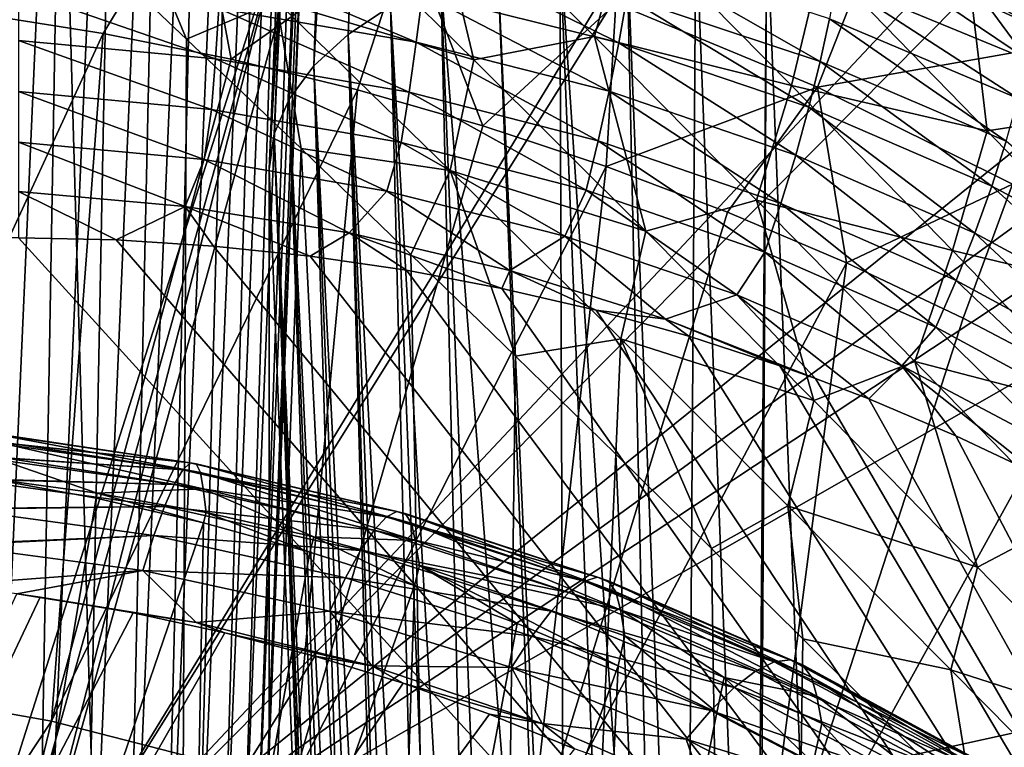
# Model space of a CAD drawing. Header units: metres. Extents: x -109 to 109, y -78 to 121.
# Tile 904 of 1056: x 11.5 to 17.43, y -4.25 to 0.13. Entities that reach past the tile are written whole.
import ezdxf

# ---------------------------------------------------------------- set-up
doc = ezdxf.new("R2010")
doc.units = ezdxf.units.M
doc.layers.add('solid_508554_SW0001', color=7, linetype='CONTINUOUS')

msp = doc.modelspace()

# ---------------------------------------------------------------- linework, layer by layer
at = {"layer": 'solid_508554_SW0001'}
for points in [[(4.682198, 13.057236, -8.693299), (50.351505, -7.183285, 2.992571), (32.970078, 13.057232, -8.693296)], [(4.682198, 13.057236, -8.693299), (4.682198, -7.183285, 2.992571), (50.351505, -7.183285, 2.992571)], [(13.929558, 11.804687, -13.641598), (13.475909, 0.04459, -6.234347), (13.270961, -0.143093, -6.559423)], [(13.755768, 11.637436, -13.9207), (13.929558, 11.804687, -13.641598), (13.270961, -0.143093, -6.559423)], [(13.961012, 11.830225, -13.598656), (13.732153, 0.215748, -5.937893), (13.475909, 0.04459, -6.234347)], [(13.929558, 11.804687, -13.641598), (13.961012, 11.830225, -13.598656), (13.475909, 0.04459, -6.234347)], [(13.656763, 11.510982, -14.129589), (13.755768, 11.637436, -13.9207), (13.270961, -0.143093, -6.559423)], [(13.656763, 11.510982, -14.129589), (13.270961, -0.143093, -6.559423), (13.121481, -0.343504, -6.906546)], [(13.605953, 11.429547, -14.263257), (13.656763, 11.510982, -14.129589), (13.121481, -0.343504, -6.906546)], [(13.605953, 11.429547, -14.263257), (13.121481, -0.343504, -6.906546), (13.030532, -0.552585, -7.268684)], [(13.514616, 11.210789, -14.61936), (13.605953, 11.429547, -14.263257), (13.030532, -0.552585, -7.268684)], [(13.514616, 11.210789, -14.61936), (13.030532, -0.552585, -7.268684), (13, -0.766092, -7.63849)], [(13.511968, 11.200958, -14.635266), (13.514616, 11.210789, -14.61936), (13, -0.766092, -7.63849)], [(13.511968, 11.200958, -14.635266), (13, -0.766092, -7.63849), (13.483615, 10.985607, -14.981767)], [(13.483615, 10.985607, -14.981767), (13, -0.766092, -7.63849), (13.483615, 7.726501, -20.626705)], [(13.483615, 7.726501, -20.626705), (13, -4.267006, -13.70225), (12.982184, -4.607184, -14.291457)], [(13.466309, 7.385034, -21.218143), (13.483615, 7.726501, -20.626705), (12.982184, -4.607184, -14.291457)], [(13, -0.766092, -7.63849), (13, -4.267006, -13.70225), (13.483615, 7.726501, -20.626705)], [(13.414434, 7.044444, -21.808064), (13.466309, 7.385034, -21.218143), (12.982184, -4.607184, -14.291457)], [(13.414434, 7.044444, -21.808064), (12.982184, -4.607184, -14.291457), (12.928782, -4.946457, -14.879095)], [(13.328126, 6.705604, -22.394951), (13.414434, 7.044444, -21.808064), (12.928782, -4.946457, -14.879095)], [(13.328126, 6.705604, -22.394951), (12.928782, -4.946457, -14.879095), (12.839952, -5.283816, -15.463417)], [(13.207604, 6.369385, -22.977299), (13.328126, 6.705604, -22.394951), (12.839952, -5.283816, -15.463417)], [(13.207604, 6.369385, -22.977299), (12.839952, -5.283816, -15.463417), (12.715907, -5.618459, -16.043036)], [(13.053179, 6.03665, -23.553614), (13.207604, 6.369385, -22.977299), (12.715907, -5.618459, -16.043036)], [(13.053179, 6.03665, -23.553614), (12.715907, -5.618459, -16.043036), (12.557047, -5.949308, -16.616083)], [(12.865246, 5.708252, -24.122414), (13.053179, 6.03665, -23.553614), (12.557047, -5.949308, -16.616083)], [(12.865246, 5.708252, -24.122414), (12.557047, -5.949308, -16.616083), (12.363714, -6.275648, -17.18132)], [(12.644288, 5.385036, -24.682241), (12.865246, 5.708252, -24.122414), (12.363714, -6.275648, -17.18132)], [(12.644288, 5.385036, -24.682241), (12.363714, -6.275648, -17.18132), (12.136565, -6.596372, -17.736832)], [(12.390873, 5.06783, -25.231659), (12.644288, 5.385036, -24.682241), (12.136565, -6.596372, -17.736832)], [(12.390873, 5.06783, -25.231659), (12.136565, -6.596372, -17.736832), (11.876063, -6.910825, -18.281479)], [(12.10565, 4.757448, -25.769255), (12.390873, 5.06783, -25.231659), (11.876063, -6.910825, -18.281479)], [(12.10565, 4.757448, -25.769255), (11.876063, -6.910825, -18.281479), (11.583113, -7.217917, -18.813379)], [(11.789352, 4.454689, -26.29365), (12.10565, 4.757448, -25.769255), (11.583113, -7.217917, -18.813379)], [(11.789352, 4.454689, -26.29365), (11.583113, -7.217917, -18.813379), (11.2583, -7.517032, -19.331461)], [(11.442792, 4.160327, -26.803499), (11.789352, 4.454689, -26.29365), (11.2583, -7.517032, -19.331461)], [(10.488172, -20.561333, 37.842564), (12.408564, -21.06118, 36.976807), (11.044369, 1.390028, 25.978125)], [(12.408564, -21.06118, 36.976807), (11.785768, 0.696058, 25.927927), (11.044369, 1.390028, 25.978125)], [(11.983192, 1.263318, 25.570179), (11.785768, 0.696058, 25.927927), (12.502839, 0.017629, 25.849554)], [(13.04496, 0.244695, 25.437389), (11.983192, 1.263318, 25.570179), (12.502839, 0.017629, 25.849554)], [(13.962676, 1.02624, 24.859159), (13.177858, 0.929662, 25.16367), (14.233869, -0.107166, 24.960712)], [(14.960423, 0.032812, 24.626534), (13.962676, 1.02624, 24.859159), (14.233869, -0.107166, 24.960712)], [(15.152409, 0.745782, 24.514694), (13.962676, 1.02624, 24.859159), (14.960423, 0.032812, 24.626534)], [(12.002198, 0.051028, -45.775345), (11.228788, 0.174049, -45.748867), (12.568666, 0.986784, -44.066586)], [(12.771222, -0.10327, -45.782097), (12.002198, 0.051028, -45.775345), (12.568666, 0.986784, -44.066586)], [(12.771222, -0.10327, -45.782097), (12.568666, 0.986784, -44.066586), (13.840521, 0.651456, -44.121952)], [(14.233869, -0.107166, 24.960712), (13.177858, 0.929662, 25.16367), (13.04496, 0.244695, 25.437389)], [(11.325165, -4.806439, 11.38712), (11.165922, 0.886896, 20.498362), (13.091349, 0.740405, 20.263927)], [(17.806376, -0.00751, -42.486462), (16.65032, 0.611005, -42.538979), (18.241541, 0.829169, -41.048298)], [(11.453076, -5.139401, 10.854269), (11.325165, -4.806439, 11.38712), (13.091349, 0.740405, 20.263927)], [(11.453076, -5.139401, 10.854269), (13.091349, 0.740405, 20.263927), (11.499606, -5.473651, 10.319358)], [(13.091349, 0.740405, 20.263927), (13.218153, 0.731035, 20.248932), (11.499606, -5.473651, 10.319358)], [(13.218153, 0.731035, 20.248932), (15.20126, 0.58903, 20.021677), (11.499606, -5.473651, 10.319358)], [(16.147348, -0.261957, 24.209015), (15.152409, 0.745782, 24.514694), (14.960423, 0.032812, 24.626534)], [(16.32663, 0.490055, 24.194811), (15.152409, 0.745782, 24.514694), (16.147348, -0.261957, 24.209015)], [(15.508767, -8.326653, -0.362373), (15.152996, 0.672253, -5.147202), (15.571157, 0.717728, -5.068438)], [(15.92654, -8.271112, -0.288972), (15.508767, -8.326653, -0.362373), (15.571157, 0.717728, -5.068438)], [(15.92654, -8.271112, -0.288972), (15.571157, 0.717728, -5.068438), (15.998173, 0.732994, -5.041996)], [(15.94523, -8.269303, -0.286959), (15.92654, -8.271112, -0.288972), (15.998173, 0.732994, -5.041996)], [(15.94523, -8.269303, -0.286959), (15.998173, 0.732994, -5.041996), (16.352985, -8.243653, -0.269029)], [(16.352985, -8.243653, -0.269029), (15.998173, 0.732994, -5.041996), (50.503654, 0.732994, -5.041996)], [(50.858467, -8.243653, -0.269029), (16.352985, -8.243653, -0.269029), (50.503654, 0.732994, -5.041996)], [(17.296089, 0.439445, -36.667595), (18.215332, -0.194318, -36.744305), (18.843273, 0.745617, -35.289307)], [(12.408564, -21.06118, 36.976807), (12.502839, 0.017629, 25.849554), (11.785768, 0.696058, 25.927927)], [(15.352289, -8.355254, -0.40453), (14.752173, 0.597513, -5.276656), (15.152996, 0.672253, -5.147202)], [(15.508767, -8.326653, -0.362373), (15.352289, -8.355254, -0.40453), (15.152996, 0.672253, -5.147202)], [(13.533767, -0.288461, -45.769077), (12.771222, -0.10327, -45.782097), (13.840521, 0.651456, -44.121952)], [(14.28774, -0.504106, -45.736282), (13.533767, -0.288461, -45.769077), (13.840521, 0.651456, -44.121952)], [(14.28774, -0.504106, -45.736282), (13.840521, 0.651456, -44.121952), (15.087922, 0.230943, -44.120327)], [(14.782825, -8.500624, -0.635598), (14.376807, 0.495039, -5.454146), (14.752173, 0.597513, -5.276656)], [(15.10816, -8.409145, -0.487737), (14.782825, -8.500624, -0.635598), (14.752173, 0.597513, -5.276656)], [(15.352289, -8.355254, -0.40453), (15.10816, -8.409145, -0.487737), (14.752173, 0.597513, -5.276656)], [(16.302612, -0.27264, -44.061314), (15.087922, 0.230943, -44.120327), (16.65032, 0.611005, -42.538979)], [(16.302612, -0.27264, -44.061314), (16.65032, 0.611005, -42.538979), (17.806376, -0.00751, -42.486462)], [(15.20126, 0.58903, 20.021677), (15.28463, 0.583263, 20.012447), (11.499606, -5.473651, 10.319358)], [(15.28463, 0.583263, 20.012447), (17.078356, 0.464125, 19.821787), (11.499606, -5.473651, 10.319358)], [(13.95668, 0.564758, -37.848381), (13.924891, 0.289859, -37.981789), (15.106182, -0.006028, -37.881912)], [(15.155637, 0.269922, -37.75629), (13.95668, 0.564758, -37.848381), (15.106182, -0.006028, -37.881912)], [(17.195753, 0.549621, 24.020271), (16.32663, 0.490055, 24.194811), (17.325594, -0.535533, 23.809845)], [(18.128181, -0.413152, 23.613346), (17.195753, 0.549621, 24.020271), (17.325594, -0.535533, 23.809845)], [(18.355581, 0.305772, 23.77194), (17.195753, 0.549621, 24.020271), (18.128181, -0.413152, 23.613346)], [(12.716946, 0.492023, -38.032211), (12.698412, 0.20147, -38.130318), (13.886904, -0.001521, -38.071415)], [(13.924891, 0.289859, -37.981789), (12.716946, 0.492023, -38.032211), (13.886904, -0.001521, -38.071415)], [(14.732867, -8.51691, -0.662514), (14.034492, 0.366918, -5.67606), (14.376807, 0.495039, -5.454146)], [(14.782825, -8.500624, -0.635598), (14.732867, -8.51691, -0.662514), (14.376807, 0.495039, -5.454146)], [(15.194982, 0.524951, -37.5896), (15.155637, 0.269922, -37.75629), (16.319746, -0.117951, -37.615059)], [(16.374912, 0.138669, -37.455421), (15.194982, 0.524951, -37.5896), (16.319746, -0.117951, -37.615059)], [(17.325594, -0.535533, 23.809845), (16.32663, 0.490055, 24.194811), (16.147348, -0.261957, 24.209015)], [(17.078356, 0.464125, 19.821787), (17.365829, 0.446036, 19.792837), (11.499606, -5.473651, 10.319358)], [(17.365829, 0.446036, 19.792837), (18.747051, 0.36454, 19.662416), (11.499606, -5.473651, 10.319358)], [(16.71336, 0.471503, -36.993534), (16.415739, 0.370642, -37.258183), (17.56678, -0.10533, -37.081413)], [(17.324183, 0.224012, -36.903992), (16.71336, 0.471503, -36.993534), (17.56678, -0.10533, -37.081413)], [(17.296089, 0.439445, -36.667595), (17.324183, 0.224012, -36.903992), (17.919937, -0.047763, -36.801228)], [(17.296089, 0.439445, -36.667595), (17.919937, -0.047763, -36.801228), (18.215332, -0.194318, -36.744305)], [(18.747051, 0.36454, 19.662416), (19.455683, 0.327391, 19.602966), (11.499606, -5.473651, 10.319358)], [(14.244716, -8.715639, -0.999981), (13.732153, 0.215748, -5.937893), (14.034492, 0.366918, -5.67606)], [(14.390517, -8.647757, -0.883152), (14.244716, -8.715639, -0.999981), (14.034492, 0.366918, -5.67606)], [(14.732867, -8.51691, -0.662514), (14.390517, -8.647757, -0.883152), (14.034492, 0.366918, -5.67606)], [(16.415739, 0.370642, -37.258183), (16.374912, 0.138669, -37.455421), (17.512014, -0.339706, -37.272354)], [(17.56678, -0.10533, -37.081413), (16.415739, 0.370642, -37.258183), (17.512014, -0.339706, -37.272354)], [(12.677099, -0.100505, -38.182724), (11.492039, 0.310153, -38.138676), (11.492039, 0.009172, -38.200264)], [(12.698412, 0.20147, -38.130318), (11.492039, 0.310153, -38.138676), (12.677099, -0.100505, -38.182724)], [(19.455683, 0.327391, 19.602966), (20.223782, 0.292302, 19.546812), (11.499606, -5.473651, 10.319358)], [(20.223782, 0.292302, 19.546812), (21.514145, 0.252376, 19.482918), (11.499606, -5.473651, 10.319358)], [(21.514145, 0.252376, 19.482918), (36.336609, -0.013959, 19.056692), (11.499606, -5.473651, 10.319358)], [(13.04496, 0.244695, 25.437389), (12.502839, 0.017629, 25.849554), (13.192918, -0.641648, 25.744558)], [(14.090709, -0.773511, 25.23675), (13.04496, 0.244695, 25.437389), (13.192918, -0.641648, 25.744558)], [(14.233869, -0.107166, 24.960712), (13.04496, 0.244695, 25.437389), (14.090709, -0.773511, 25.23675)], [(13.924891, 0.289859, -37.981789), (13.886904, -0.001521, -38.071415), (15.047784, -0.296388, -37.963493)], [(15.106182, -0.006028, -37.881912), (13.924891, 0.289859, -37.981789), (15.047784, -0.296388, -37.963493)], [(15.155637, 0.269922, -37.75629), (15.106182, -0.006028, -37.881912), (16.251541, -0.393164, -37.73333)], [(16.319746, -0.117951, -37.615059), (15.155637, 0.269922, -37.75629), (16.251541, -0.393164, -37.73333)], [(12.698412, 0.20147, -38.130318), (12.677099, -0.100505, -38.182724), (13.843616, -0.302507, -38.115143)], [(13.886904, -0.001521, -38.071415), (12.698412, 0.20147, -38.130318), (13.843616, -0.302507, -38.115143)], [(13.953778, -8.881367, -1.290042), (13.475909, 0.04459, -6.234347), (13.732153, 0.215748, -5.937893)], [(14.088078, -8.799023, -1.145159), (13.953778, -8.881367, -1.290042), (13.732153, 0.215748, -5.937893)], [(14.244716, -8.715639, -0.999981), (14.088078, -8.799023, -1.145159), (13.732153, 0.215748, -5.937893)], [(15.031054, -0.749711, -45.683743), (14.28774, -0.504106, -45.736282), (15.087922, 0.230943, -44.120327)], [(15.031054, -0.749711, -45.683743), (15.087922, 0.230943, -44.120327), (16.302612, -0.27264, -44.061314)], [(17.919937, -0.047763, -36.801228), (17.324183, 0.224012, -36.903992), (17.56678, -0.10533, -37.081413)], [(10.215118, -3.825757, -52.690739), (11.228788, 0.174049, -45.748867), (12.002198, 0.051028, -45.775345)], [(16.374912, 0.138669, -37.455421), (16.319746, -0.117951, -37.615059), (17.439842, -0.596147, -37.425381)], [(17.512014, -0.339706, -37.272354), (16.374912, 0.138669, -37.455421), (17.439842, -0.596147, -37.425381)], [(10.215118, -3.825757, -52.690739), (12.002198, 0.051028, -45.775345), (11.690606, -4.08854, -52.741985)], [(12.653513, -0.406776, -38.188183), (11.492039, 0.009172, -38.200264), (11.492039, -0.297689, -38.215031)], [(12.677099, -0.100505, -38.182724), (11.492039, 0.009172, -38.200264), (12.653513, -0.406776, -38.188183)], [(11.690606, -4.08854, -52.741985), (12.002198, 0.051028, -45.775345), (12.771222, -0.10327, -45.782097)], [(12.408564, -21.06118, 36.976807), (13.192918, -0.641648, 25.744558), (12.502839, 0.017629, 25.849554)], [(13.722431, -9.057387, -1.603891), (13.270961, -0.143093, -6.559423), (13.475909, 0.04459, -6.234347)], [(13.758227, -9.026403, -1.54828), (13.722431, -9.057387, -1.603891), (13.475909, 0.04459, -6.234347)], [(13.831686, -8.967637, -1.443216), (13.758227, -9.026403, -1.54828), (13.475909, 0.04459, -6.234347)], [(13.953778, -8.881367, -1.290042), (13.831686, -8.967637, -1.443216), (13.475909, 0.04459, -6.234347)], [(14.960423, 0.032812, 24.626534), (14.233869, -0.107166, 24.960712), (15.269161, -1.138071, 24.685301)], [(15.936359, -0.952012, 24.327188), (14.960423, 0.032812, 24.626534), (15.269161, -1.138071, 24.685301)], [(16.147348, -0.261957, 24.209015), (14.960423, 0.032812, 24.626534), (15.936359, -0.952012, 24.327188)], [(36.336609, -0.013959, 19.056692), (51.15913, -0.279357, 18.631968), (11.499606, -5.473651, 10.319358)], [(13.886904, -0.001521, -38.071415), (13.843616, -0.302507, -38.115143), (14.981821, -0.594306, -37.999115)], [(15.047784, -0.296388, -37.963493), (13.886904, -0.001521, -38.071415), (14.981821, -0.594306, -37.999115)], [(15.106182, -0.006028, -37.881912), (15.047784, -0.296388, -37.963493), (16.171909, -0.680475, -37.807442)], [(16.251541, -0.393164, -37.73333), (15.106182, -0.006028, -37.881912), (16.171909, -0.680475, -37.807442)], [(17.476696, -0.856397, -43.945061), (16.302612, -0.27264, -44.061314), (17.806376, -0.00751, -42.486462)], [(11.690606, -4.08854, -52.741985), (12.771222, -0.10327, -45.782097), (13.533767, -0.288461, -45.769077)], [(12.677099, -0.100505, -38.182724), (12.653513, -0.406776, -38.188183), (13.79605, -0.605997, -38.111946)], [(13.843616, -0.302507, -38.115143), (12.677099, -0.100505, -38.182724), (13.79605, -0.605997, -38.111946)], [(15.269161, -1.138071, 24.685301), (14.233869, -0.107166, 24.960712), (14.090709, -0.773511, 25.23675)], [(16.319746, -0.117951, -37.615059), (16.251541, -0.393164, -37.73333), (17.351969, -0.868603, -37.536888)], [(17.439842, -0.596147, -37.425381), (16.319746, -0.117951, -37.615059), (17.351969, -0.868603, -37.536888)], [(13.544591, -9.245478, -1.944418), (13.121481, -0.343504, -6.906546), (13.270961, -0.143093, -6.559423)], [(13.626574, -9.150156, -1.771238), (13.544591, -9.245478, -1.944418), (13.270961, -0.143093, -6.559423)], [(13.722431, -9.057387, -1.603891), (13.626574, -9.150156, -1.771238), (13.270961, -0.143093, -6.559423)], [(51.15913, -0.279357, 18.631968), (51.501217, -5.473651, 10.319358), (11.499606, -5.473651, 10.319358)], [(11.690606, -4.08854, -52.741985), (13.533767, -0.288461, -45.769077), (13.142879, -4.461488, -52.720451)], [(13.142879, -4.461488, -52.720451), (13.533767, -0.288461, -45.769077), (14.28774, -0.504106, -45.736282)], [(15.047784, -0.296388, -37.963493), (14.981821, -0.594306, -37.999115), (16.082727, -0.973106, -37.835644)], [(15.761763, -1.024775, -45.611507), (15.031054, -0.749711, -45.683743), (16.302612, -0.27264, -44.061314)], [(16.171909, -0.680475, -37.807442), (15.047784, -0.296388, -37.963493), (16.082727, -0.973106, -37.835644)], [(16.478418, -1.328884, -45.519634), (15.761763, -1.024775, -45.611507), (16.302612, -0.27264, -44.061314)], [(17.115656, -1.255039, 23.832382), (16.147348, -0.261957, 24.209015), (15.936359, -0.952012, 24.327188)], [(17.325594, -0.535533, 23.809845), (16.147348, -0.261957, 24.209015), (17.115656, -1.255039, 23.832382)], [(16.478418, -1.328884, -45.519634), (16.302612, -0.27264, -44.061314), (17.476696, -0.856397, -43.945061)], [(12.610059, -0.707695, -38.147541), (11.492039, -0.297689, -38.215031), (11.492039, -0.60319, -38.182625)], [(12.653513, -0.406776, -38.188183), (11.492039, -0.297689, -38.215031), (12.610059, -0.707695, -38.147541)], [(13.423826, -9.441872, -2.304804), (13.030532, -0.552585, -7.268684), (13.121481, -0.343504, -6.906546)], [(13.476892, -9.342883, -2.122577), (13.423826, -9.441872, -2.304804), (13.121481, -0.343504, -6.906546)], [(13.544591, -9.245478, -1.944418), (13.476892, -9.342883, -2.122577), (13.121481, -0.343504, -6.906546)], [(13.843616, -0.302507, -38.115143), (13.79605, -0.605997, -38.111946), (14.909849, -0.892754, -37.987934)], [(14.981821, -0.594306, -37.999115), (13.843616, -0.302507, -38.115143), (14.909849, -0.892754, -37.987934)], [(12.653513, -0.406776, -38.188183), (12.610059, -0.707695, -38.147541), (13.709796, -0.897227, -38.065357)], [(13.79605, -0.605997, -38.111946), (12.653513, -0.406776, -38.188183), (13.709796, -0.897227, -38.065357)], [(16.251541, -0.393164, -37.73333), (16.171909, -0.680475, -37.807442), (17.250463, -1.150646, -37.604244)], [(17.351969, -0.868603, -37.536888), (16.251541, -0.393164, -37.73333), (17.250463, -1.150646, -37.604244)], [(18.128181, -0.413152, 23.613346), (17.325594, -0.535533, 23.809845), (18.291737, -1.538502, 23.348583)], [(13.142879, -4.461488, -52.720451), (14.28774, -0.504106, -45.736282), (15.031054, -0.749711, -45.683743)], [(13.030532, -0.552585, -7.268684), (13.354812, -9.742739, -2.865522), (13, -0.766092, -7.63849)], [(13.36267, -9.642293, -2.677195), (13.354812, -9.742739, -2.865522), (13.030532, -0.552585, -7.268684)], [(13.385699, -9.541853, -2.490006), (13.36267, -9.642293, -2.677195), (13.030532, -0.552585, -7.268684)], [(13.423826, -9.441872, -2.304804), (13.385699, -9.541853, -2.490006), (13.030532, -0.552585, -7.268684)], [(18.291737, -1.538502, 23.348583), (17.325594, -0.535533, 23.809845), (17.115656, -1.255039, 23.832382)], [(12.494927, -0.98959, -38.065342), (11.492039, -0.60319, -38.182625), (11.492039, -0.900122, -38.103813)], [(12.494927, -0.98959, -38.065342), (12.610059, -0.707695, -38.147541), (11.492039, -0.60319, -38.182625)], [(12.408564, -21.06118, 36.976807), (14.23452, -21.642811, 35.969391), (13.192918, -0.641648, 25.744558)], [(14.23452, -21.642811, 35.969391), (13.853429, -1.278186, 25.614964), (13.192918, -0.641648, 25.744558)], [(14.090709, -0.773511, 25.23675), (13.192918, -0.641648, 25.744558), (13.853429, -1.278186, 25.614964)], [(13.79605, -0.605997, -38.111946), (13.709796, -0.897227, -38.065357), (14.781854, -1.169275, -37.93763)], [(14.909849, -0.892754, -37.987934), (13.79605, -0.605997, -38.111946), (14.781854, -1.169275, -37.93763)], [(14.981821, -0.594306, -37.999115), (14.909849, -0.892754, -37.987934), (15.986101, -1.264152, -37.817276)], [(16.082727, -0.973106, -37.835644), (14.981821, -0.594306, -37.999115), (15.986101, -1.264152, -37.817276)], [(17.439842, -0.596147, -37.425381), (17.351969, -0.868603, -37.536888), (18.398884, -1.427725, -37.294247)], [(12.494927, -0.98959, -38.065342), (13.483239, -1.148868, -37.987782), (12.610059, -0.707695, -38.147541)], [(13.483239, -1.148868, -37.987782), (13.709796, -0.897227, -38.065357), (12.610059, -0.707695, -38.147541)], [(16.171909, -0.680475, -37.807442), (16.082727, -0.973106, -37.835644), (17.137726, -1.435619, -37.625858)], [(17.250463, -1.150646, -37.604244), (16.171909, -0.680475, -37.807442), (17.137726, -1.435619, -37.625858)], [(13, -0.766092, -7.63849), (13.354812, -9.742739, -2.865522), (13, -4.267006, -13.70225)], [(13.142879, -4.461488, -52.720451), (15.031054, -0.749711, -45.683743), (14.560081, -4.941896, -52.626099)], [(14.560081, -4.941896, -52.626099), (15.031054, -0.749711, -45.683743), (15.761763, -1.024775, -45.611507)], [(14.090709, -0.773511, 25.23675), (13.853429, -1.278186, 25.614964), (14.484949, -1.891566, 25.462542)], [(15.118055, -1.786948, 24.963987), (14.090709, -0.773511, 25.23675), (14.484949, -1.891566, 25.462542)], [(15.269161, -1.138071, 24.685301), (14.090709, -0.773511, 25.23675), (15.118055, -1.786948, 24.963987)], [(17.179888, -1.661398, -45.408371), (16.478418, -1.328884, -45.519634), (17.476696, -0.856397, -43.945061)], [(17.865051, -2.021651, -45.277981), (17.179888, -1.661398, -45.408371), (17.476696, -0.856397, -43.945061)], [(17.351969, -0.868603, -37.536888), (17.250463, -1.150646, -37.604244), (18.275078, -1.702087, -37.35574)], [(18.398884, -1.427725, -37.294247), (17.351969, -0.868603, -37.536888), (18.275078, -1.702087, -37.35574)], [(11.492039, -0.900122, -38.103813), (11.492039, -1.179039, -37.981754), (12.079011, -1.191464, -37.975147)], [(12.494927, -0.98959, -38.065342), (11.492039, -0.900122, -38.103813), (12.079011, -1.191464, -37.975147)], [(13.483239, -1.148868, -37.987782), (14.449535, -1.376028, -37.872353), (13.709796, -0.897227, -38.065357)], [(14.449535, -1.376028, -37.872353), (14.781854, -1.169275, -37.93763), (13.709796, -0.897227, -38.065357)], [(14.909849, -0.892754, -37.987934), (14.781854, -1.169275, -37.93763), (15.818004, -1.521038, -37.765537)], [(15.986101, -1.264152, -37.817276), (14.909849, -0.892754, -37.987934), (15.818004, -1.521038, -37.765537)], [(12.494927, -0.98959, -38.065342), (12.079011, -1.191464, -37.975147), (12.66514, -1.22836, -37.955528)], [(12.494927, -0.98959, -38.065342), (12.66514, -1.22836, -37.955528), (13.248817, -1.289446, -37.92305)], [(12.494927, -0.98959, -38.065342), (13.248817, -1.289446, -37.92305), (13.483239, -1.148868, -37.987782)], [(15.936359, -0.952012, 24.327188), (15.269161, -1.138071, 24.685301), (16.2812, -2.158032, 24.33329)], [(16.88817, -1.92335, 23.957788), (15.936359, -0.952012, 24.327188), (16.2812, -2.158032, 24.33329)], [(17.115656, -1.255039, 23.832382), (15.936359, -0.952012, 24.327188), (16.88817, -1.92335, 23.957788)], [(16.082727, -0.973106, -37.835644), (15.986101, -1.264152, -37.817276), (17.016415, -1.7168, -37.601219)], [(17.137726, -1.435619, -37.625858), (16.082727, -0.973106, -37.835644), (17.016415, -1.7168, -37.601219)], [(14.560081, -4.941896, -52.626099), (15.761763, -1.024775, -45.611507), (16.478418, -1.328884, -45.519634)], [(5.75, -1.179039, -37.981754), (5.75, -14.267006, -31.022758), (23.401785, -14.267006, -31.022758)], [(11.492039, -1.179039, -37.981754), (5.75, -1.179039, -37.981754), (23.401785, -14.267006, -31.022758)], [(12.079011, -1.191464, -37.975147), (11.492039, -1.179039, -37.981754), (23.401785, -14.267006, -31.022758)], [(13.483239, -1.148868, -37.987782), (13.248817, -1.289446, -37.92305), (13.828406, -1.374439, -37.877857)], [(13.483239, -1.148868, -37.987782), (13.828406, -1.374439, -37.877857), (14.402382, -1.483089, -37.820087)], [(13.483239, -1.148868, -37.987782), (14.402382, -1.483089, -37.820087), (14.449535, -1.376028, -37.872353)], [(14.449535, -1.376028, -37.872353), (15.387466, -1.668928, -37.720066), (14.781854, -1.169275, -37.93763)], [(15.387466, -1.668928, -37.720066), (15.818004, -1.521038, -37.765537), (14.781854, -1.169275, -37.93763)], [(16.2812, -2.158032, 24.33329), (15.269161, -1.138071, 24.685301), (15.118055, -1.786948, 24.963987)], [(17.250463, -1.150646, -37.604244), (17.137726, -1.435619, -37.625858), (18.13866, -1.976891, -37.371758)], [(18.275078, -1.702087, -37.35574), (17.250463, -1.150646, -37.604244), (18.13866, -1.976891, -37.371758)], [(12.66514, -1.22836, -37.955528), (12.079011, -1.191464, -37.975147), (23.401785, -14.267006, -31.022758)], [(13.248817, -1.289446, -37.92305), (12.66514, -1.22836, -37.955528), (23.401785, -14.267006, -31.022758)], [(13.828406, -1.374439, -37.877857), (13.248817, -1.289446, -37.92305), (23.401785, -14.267006, -31.022758)], [(14.23452, -21.642811, 35.969391), (14.484949, -1.891566, 25.462542), (13.853429, -1.278186, 25.614964)], [(15.986101, -1.264152, -37.817276), (15.818004, -1.521038, -37.765537), (16.810444, -1.94931, -37.550343)], [(17.016415, -1.7168, -37.601219), (15.986101, -1.264152, -37.817276), (16.810444, -1.94931, -37.550343)], [(18.054108, -2.226702, 23.381386), (17.115656, -1.255039, 23.832382), (16.88817, -1.92335, 23.957788)], [(18.291737, -1.538502, 23.348583), (17.115656, -1.255039, 23.832382), (18.054108, -2.226702, 23.381386)], [(14.560081, -4.941896, -52.626099), (16.478418, -1.328884, -45.519634), (15.930471, -5.526824, -52.459057)], [(15.930471, -5.526824, -52.459057), (16.478418, -1.328884, -45.519634), (17.179888, -1.661398, -45.408371)], [(14.402382, -1.483089, -37.820087), (13.828406, -1.374439, -37.877857), (23.401785, -14.267006, -31.022758)], [(14.449535, -1.376028, -37.872353), (14.402382, -1.483089, -37.820087), (14.969281, -1.615147, -37.74987)], [(14.449535, -1.376028, -37.872353), (14.969281, -1.615147, -37.74987), (15.387466, -1.668928, -37.720066)], [(17.137726, -1.435619, -37.625858), (17.016415, -1.7168, -37.601219), (17.992851, -2.245653, -37.341927)], [(18.13866, -1.976891, -37.371758), (17.137726, -1.435619, -37.625858), (17.992851, -2.245653, -37.341927)], [(14.969281, -1.615147, -37.74987), (14.402382, -1.483089, -37.820087), (23.401785, -14.267006, -31.022758)], [(15.387466, -1.668928, -37.720066), (16.291235, -2.025347, -37.531765), (15.818004, -1.521038, -37.765537)], [(15.818004, -1.521038, -37.765537), (16.291235, -2.025347, -37.531765), (16.6131, -2.148498, -37.466282)], [(15.818004, -1.521038, -37.765537), (16.6131, -2.148498, -37.466282), (16.810444, -1.94931, -37.550343)], [(15.527662, -1.770331, -37.667358), (14.969281, -1.615147, -37.74987), (23.401785, -14.267006, -31.022758)], [(15.387466, -1.668928, -37.720066), (14.969281, -1.615147, -37.74987), (15.527662, -1.770331, -37.667358)], [(15.387466, -1.668928, -37.720066), (15.527662, -1.770331, -37.667358), (16.076096, -1.948305, -37.572727)], [(15.387466, -1.668928, -37.720066), (16.076096, -1.948305, -37.572727), (16.291235, -2.025347, -37.531765)], [(15.930471, -5.526824, -52.459057), (17.179888, -1.661398, -45.408371), (17.865051, -2.021651, -45.277981)], [(17.016415, -1.7168, -37.601219), (16.810444, -1.94931, -37.550343), (17.751785, -2.449322, -37.294182)], [(17.992851, -2.245653, -37.341927), (17.016415, -1.7168, -37.601219), (17.751785, -2.449322, -37.294182)], [(16.076096, -1.948305, -37.572727), (15.527662, -1.770331, -37.667358), (23.401785, -14.267006, -31.022758)], [(15.118055, -1.786948, 24.963987), (14.484949, -1.891566, 25.462542), (15.08826, -2.481582, 25.28895)], [(15.118055, -1.786948, 24.963987), (15.08826, -2.481582, 25.28895), (15.664589, -3.048706, 25.095709)], [(16.124552, -2.790981, 24.614733), (15.118055, -1.786948, 24.963987), (15.664589, -3.048706, 25.095709)], [(16.2812, -2.158032, 24.33329), (15.118055, -1.786948, 24.963987), (16.124552, -2.790981, 24.614733)], [(14.23452, -21.642811, 35.969391), (15.08826, -2.481582, 25.28895), (14.484949, -1.891566, 25.462542)], [(16.291235, -2.025347, -37.531765), (16.076096, -1.948305, -37.572727), (23.401785, -14.267006, -31.022758)], [(16.88817, -1.92335, 23.957788), (16.2812, -2.158032, 24.33329), (17.266703, -3.160508, 23.900026)], [(16.810444, -1.94931, -37.550343), (16.6131, -2.148498, -37.466282), (17.13689, -2.369964, -37.34853)], [(16.810444, -1.94931, -37.550343), (17.13689, -2.369964, -37.34853), (17.64576, -2.611665, -37.220013)], [(16.810444, -1.94931, -37.550343), (17.64576, -2.611665, -37.220013), (17.751785, -2.449322, -37.294182)], [(17.812702, -2.874758, 23.514585), (16.88817, -1.92335, 23.957788), (17.266703, -3.160508, 23.900026)], [(18.054108, -2.226702, 23.381386), (16.88817, -1.92335, 23.957788), (17.812702, -2.874758, 23.514585)], [(15.930471, -5.526824, -52.459057), (17.865051, -2.021651, -45.277981), (17.243303, -6.211176, -52.220951)], [(16.6131, -2.148498, -37.466282), (16.291235, -2.025347, -37.531765), (23.401785, -14.267006, -31.022758)], [(17.243303, -6.211176, -52.220951), (17.865051, -2.021651, -45.277981), (18.532372, -2.408806, -45.128765)], [(17.266703, -3.160508, 23.900026), (16.2812, -2.158032, 24.33329), (16.124552, -2.790981, 24.614733)], [(17.13689, -2.369964, -37.34853), (16.6131, -2.148498, -37.466282), (23.401785, -14.267006, -31.022758)], [(11.229665, -2.3949, -42.649979), (11.254542, -2.34718, -42.951523), (12.524697, -2.533229, -42.857841)], [(11.254789, -2.346915, -42.954857), (12.560626, -2.538345, -43.166283), (11.254542, -2.34718, -42.951523)], [(12.560626, -2.538345, -43.166283), (12.524697, -2.533229, -42.857841), (11.254542, -2.34718, -42.951523)], [(11.254789, -2.346915, -42.954857), (11.275038, -2.346278, -43.261414), (12.560626, -2.538345, -43.166283)], [(12.58711, -2.590628, -43.471272), (12.560626, -2.538345, -43.166283), (11.275038, -2.346278, -43.261414)], [(11.290278, -2.393203, -43.568039), (12.58711, -2.590628, -43.471272), (11.275038, -2.346278, -43.261414)], [(17.64576, -2.611665, -37.220013), (17.13689, -2.369964, -37.34853), (23.401785, -14.267006, -31.022758)], [(11.200405, -2.489265, -42.356514), (11.229288, -2.39589, -42.64584), (12.480189, -2.575402, -42.553383)], [(11.229665, -2.3949, -42.649979), (12.524697, -2.533229, -42.857841), (11.229288, -2.39589, -42.64584)], [(12.524697, -2.533229, -42.857841), (12.480189, -2.575402, -42.553383), (11.229288, -2.39589, -42.64584)], [(12.603509, -2.688817, -43.765457), (12.58711, -2.590628, -43.471272), (11.290278, -2.393203, -43.568039)], [(11.299899, -2.486826, -43.864006), (12.603509, -2.688817, -43.765457), (11.290278, -2.393203, -43.568039)], [(17.243303, -6.211176, -52.220951), (18.532372, -2.408806, -45.128765), (19.179914, -2.821773, -44.961147)], [(11.200405, -2.489265, -42.356514), (12.480189, -2.575402, -42.553383), (11.199883, -2.491231, -42.35173)], [(11.299899, -2.486826, -43.864006), (11.303665, -2.624719, -44.141891), (11.965509, -2.714772, -44.099594)], [(11.299899, -2.486826, -43.864006), (11.965509, -2.714772, -44.099594), (12.603509, -2.688817, -43.765457)], [(14.23452, -21.642811, 35.969391), (15.952143, -22.3018, 34.827988), (15.08826, -2.481582, 25.28895)], [(15.952143, -22.3018, 34.827988), (15.664589, -3.048706, 25.095709), (15.08826, -2.481582, 25.28895)], [(11.167711, -2.627748, -42.081493), (11.199883, -2.491231, -42.35173), (12.428176, -2.663849, -42.260254)], [(12.480189, -2.575402, -42.553383), (12.428176, -2.663849, -42.260254), (11.199883, -2.491231, -42.35173)], [(12.524697, -2.533229, -42.857841), (13.770153, -2.825056, -42.699596), (12.480189, -2.575402, -42.553383)], [(13.82055, -2.837603, -43.005791), (13.770153, -2.825056, -42.699596), (12.524697, -2.533229, -42.857841)], [(12.560626, -2.538345, -43.166283), (13.82055, -2.837603, -43.005791), (12.524697, -2.533229, -42.857841)], [(13.857334, -2.896286, -43.30854), (13.82055, -2.837603, -43.005791), (12.560626, -2.538345, -43.166283)], [(12.58711, -2.590628, -43.471272), (13.857334, -2.896286, -43.30854), (12.560626, -2.538345, -43.166283)], [(12.480189, -2.575402, -42.553383), (13.707359, -2.858948, -42.397339), (12.428176, -2.663849, -42.260254)], [(13.770153, -2.825056, -42.699596), (13.707359, -2.858948, -42.397339), (12.480189, -2.575402, -42.553383)], [(13.879619, -2.999692, -43.600536), (13.857334, -2.896286, -43.30854), (12.58711, -2.590628, -43.471272)], [(12.603509, -2.688817, -43.765457), (13.879619, -2.999692, -43.600536), (12.58711, -2.590628, -43.471272)], [(11.132368, -2.80703, -41.831509), (11.167036, -2.630906, -42.076294), (12.36991, -2.796436, -41.985519)], [(11.167711, -2.627748, -42.081493), (12.428176, -2.663849, -42.260254), (11.167036, -2.630906, -42.076294)], [(12.428176, -2.663849, -42.260254), (12.36991, -2.796436, -41.985519), (11.167036, -2.630906, -42.076294)], [(11.285318, -6.751131, -51.001472), (11.958595, -2.746073, -44.153793), (11.303665, -2.624719, -44.141891)], [(11.958595, -2.746073, -44.153793), (11.965509, -2.714772, -44.099594), (11.303665, -2.624719, -44.141891)], [(12.428176, -2.663849, -42.260254), (13.633682, -2.938463, -42.1063), (12.36991, -2.796436, -41.985519)], [(13.707359, -2.858948, -42.397339), (13.633682, -2.938463, -42.1063), (12.428176, -2.663849, -42.260254)], [(11.958595, -2.746073, -44.153793), (12.60641, -2.894747, -44.148029), (11.965509, -2.714772, -44.099594)], [(12.603509, -2.688817, -43.765457), (11.965509, -2.714772, -44.099594), (12.621801, -2.832867, -44.040173)], [(12.60641, -2.894747, -44.148029), (12.621801, -2.832867, -44.040173), (11.965509, -2.714772, -44.099594)], [(12.603509, -2.688817, -43.765457), (12.621801, -2.832867, -44.040173), (13.26948, -2.978409, -43.963989)], [(12.603509, -2.688817, -43.765457), (13.26948, -2.978409, -43.963989), (13.879619, -2.999692, -43.600536)], [(11.285318, -6.751131, -51.001472), (12.60641, -2.894747, -44.148029), (11.958595, -2.746073, -44.153793)], [(11.095222, -3.022811, -41.612556), (11.13154, -2.811545, -41.826168), (12.306799, -2.969966, -41.735802)], [(12.36991, -2.796436, -41.985519), (12.306799, -2.969966, -41.735802), (11.13154, -2.811545, -41.826168)], [(11.132368, -2.80703, -41.831509), (12.36991, -2.796436, -41.985519), (11.13154, -2.811545, -41.826168)], [(12.36991, -2.796436, -41.985519), (13.550898, -3.061682, -41.833508), (12.306799, -2.969966, -41.735802)], [(13.633682, -2.938463, -42.1063), (13.550898, -3.061682, -41.833508), (12.36991, -2.796436, -41.985519)], [(12.60641, -2.894747, -44.148029), (13.245918, -3.070313, -44.12471), (12.621801, -2.832867, -44.040173)], [(13.245918, -3.070313, -44.12471), (13.26948, -2.978409, -43.963989), (12.621801, -2.832867, -44.040173)], [(13.770153, -2.825056, -42.699596), (14.979115, -3.221307, -42.477619), (13.707359, -2.858948, -42.397339)], [(15.042927, -3.242616, -42.780815), (14.979115, -3.221307, -42.477619), (13.770153, -2.825056, -42.699596)], [(13.82055, -2.837603, -43.005791), (15.042927, -3.242616, -42.780815), (13.770153, -2.825056, -42.699596)], [(15.088996, -3.308651, -43.080765), (15.042927, -3.242616, -42.780815), (13.82055, -2.837603, -43.005791)], [(13.857334, -2.896286, -43.30854), (15.088996, -3.308651, -43.080765), (13.82055, -2.837603, -43.005791)], [(16.124552, -2.790981, 24.614733), (15.664589, -3.048706, 25.095709), (16.215151, -3.59325, 24.884087)], [(17.106926, -3.779336, 24.183903), (16.124552, -2.790981, 24.614733), (16.215151, -3.59325, 24.884087)], [(17.266703, -3.160508, 23.900026), (16.124552, -2.790981, 24.614733), (17.106926, -3.779336, 24.183903)], [(17.243303, -6.211176, -52.220951), (19.179914, -2.821773, -44.961147), (18.488369, -6.98872, -51.914207)], [(11.285318, -6.751131, -51.001472), (12.528066, -7.085795, -50.973091), (12.60641, -2.894747, -44.148029)], [(12.528066, -7.085795, -50.973091), (13.245918, -3.070313, -44.12471), (12.60641, -2.894747, -44.148029)], [(13.707359, -2.858948, -42.397339), (14.899098, -3.245239, -42.17849), (13.633682, -2.938463, -42.1063)], [(14.979115, -3.221307, -42.477619), (14.899098, -3.245239, -42.17849), (13.707359, -2.858948, -42.397339)], [(15.116211, -3.41782, -43.370239), (15.088996, -3.308651, -43.080765), (13.857334, -2.896286, -43.30854)], [(13.879619, -2.999692, -43.600536), (15.116211, -3.41782, -43.370239), (13.857334, -2.896286, -43.30854)], [(17.812702, -2.874758, 23.514585), (17.266703, -3.160508, 23.900026), (18.221945, -4.137821, 23.380507)], [(13.633682, -2.938463, -42.1063), (14.804807, -3.313835, -41.89064), (13.550898, -3.061682, -41.833508)], [(14.899098, -3.245239, -42.17849), (14.804807, -3.313835, -41.89064), (13.633682, -2.938463, -42.1063)], [(12.306799, -2.969966, -41.735802), (12.240362, -3.180255, -41.517128), (11.094252, -3.028794, -41.607384)], [(11.095222, -3.022811, -41.612556), (12.306799, -2.969966, -41.735802), (11.094252, -3.028794, -41.607384)], [(12.306799, -2.969966, -41.735802), (13.461003, -3.225635, -41.585533), (12.240362, -3.180255, -41.517128)], [(13.550898, -3.061682, -41.833508), (13.461003, -3.225635, -41.585533), (12.306799, -2.969966, -41.735802)], [(13.245918, -3.070313, -44.12471), (13.875945, -3.27242, -44.083889), (13.26948, -2.978409, -43.963989)], [(13.875945, -3.27242, -44.083889), (13.90567, -3.150672, -43.871471), (13.26948, -2.978409, -43.963989)], [(13.879619, -2.999692, -43.600536), (13.26948, -2.978409, -43.963989), (13.90567, -3.150672, -43.871471)], [(13.879619, -2.999692, -43.600536), (13.90567, -3.150672, -43.871471), (15.116211, -3.41782, -43.370239)], [(11.094252, -3.028794, -41.607384), (12.240362, -3.180255, -41.517128), (11.057202, -3.269924, -41.429878)], [(12.528066, -7.085795, -50.973091), (13.875945, -3.27242, -44.083889), (13.245918, -3.070313, -44.12471)], [(13.550898, -3.061682, -41.833508), (14.698515, -3.42544, -41.62101), (13.461003, -3.225635, -41.585533)], [(14.804807, -3.313835, -41.89064), (14.698515, -3.42544, -41.62101), (13.550898, -3.061682, -41.833508)], [(15.952143, -22.3018, 34.827988), (16.215151, -3.59325, 24.884087), (15.664589, -3.048706, 25.095709)], [(12.240362, -3.180255, -41.517128), (11.480465, -3.321346, -41.397747), (11.057202, -3.269924, -41.429878)], [(12.240362, -3.180255, -41.517128), (12.56063, -3.495075, -41.289322), (11.480465, -3.321346, -41.397747)], [(12.240362, -3.180255, -41.517128), (13.366167, -3.426368, -41.368359), (12.56063, -3.495075, -41.289322)], [(13.461003, -3.225635, -41.585533), (13.366167, -3.426368, -41.368359), (12.240362, -3.180255, -41.517128)], [(13.875945, -3.27242, -44.083889), (14.495301, -3.500793, -44.025581), (13.90567, -3.150672, -43.871471)], [(15.102805, -3.755181, -43.949787), (15.141789, -3.574319, -43.638062), (13.90567, -3.150672, -43.871471)], [(15.116211, -3.41782, -43.370239), (13.90567, -3.150672, -43.871471), (15.141789, -3.574319, -43.638062)], [(14.495301, -3.500793, -44.025581), (15.102805, -3.755181, -43.949787), (13.90567, -3.150672, -43.871471)], [(18.221945, -4.137821, 23.380507), (17.266703, -3.160508, 23.900026), (17.106926, -3.779336, 24.183903)], [(13.461003, -3.225635, -41.585533), (14.582785, -3.577363, -41.376102), (13.366167, -3.426368, -41.368359)], [(14.698515, -3.42544, -41.62101), (14.582785, -3.577363, -41.376102), (13.461003, -3.225635, -41.585533)], [(14.899098, -3.245239, -42.17849), (16.04207, -3.730835, -41.898441), (14.804807, -3.313835, -41.89064)], [(14.979115, -3.221307, -42.477619), (16.137722, -3.718173, -42.193645), (14.899098, -3.245239, -42.17849)], [(16.137722, -3.718173, -42.193645), (16.04207, -3.730835, -41.898441), (14.899098, -3.245239, -42.17849)], [(16.21349, -3.749227, -42.493225), (16.137722, -3.718173, -42.193645), (14.979115, -3.221307, -42.477619)], [(15.042927, -3.242616, -42.780815), (16.21349, -3.749227, -42.493225), (14.979115, -3.221307, -42.477619)], [(16.267544, -3.823251, -42.789959), (16.21349, -3.749227, -42.493225), (15.042927, -3.242616, -42.780815)], [(15.088996, -3.308651, -43.080765), (16.267544, -3.823251, -42.789959), (15.042927, -3.242616, -42.780815)], [(12.528066, -7.085795, -50.973091), (13.736792, -7.518036, -50.8783), (13.875945, -3.27242, -44.083889)], [(13.736792, -7.518036, -50.8783), (14.495301, -3.500793, -44.025581), (13.875945, -3.27242, -44.083889)], [(14.804807, -3.313835, -41.89064), (15.928839, -3.78691, -41.614738), (14.698515, -3.42544, -41.62101)], [(16.04207, -3.730835, -41.898441), (15.928839, -3.78691, -41.614738), (14.804807, -3.313835, -41.89064)], [(16.298582, -3.938457, -43.076694), (16.267544, -3.823251, -42.789959), (15.088996, -3.308651, -43.080765)], [(15.116211, -3.41782, -43.370239), (16.298582, -3.938457, -43.076694), (15.088996, -3.308651, -43.080765)], [(11.480465, -3.321346, -41.397747), (11.621875, -3.341582, -41.385101), (5.75, -15.767006, -33.620834)], [(11.621875, -3.341582, -41.385101), (12.181594, -3.436978, -41.325493), (5.75, -15.767006, -33.620834)], [(12.56063, -3.495075, -41.289322), (11.621875, -3.341582, -41.385101), (11.480465, -3.321346, -41.397747)], [(12.56063, -3.495075, -41.289322), (12.181594, -3.436978, -41.325493), (11.621875, -3.341582, -41.385101)], [(12.181594, -3.436978, -41.325493), (12.733762, -3.555581, -41.251381), (5.75, -15.767006, -33.620834)], [(12.56063, -3.495075, -41.289322), (12.733762, -3.555581, -41.251381), (12.181594, -3.436978, -41.325493)], [(13.366167, -3.426368, -41.368359), (13.618441, -3.755492, -41.12722), (12.56063, -3.495075, -41.289322)], [(13.366167, -3.426368, -41.368359), (14.460406, -3.765941, -41.161823), (13.618441, -3.755492, -41.12722)], [(14.582785, -3.577363, -41.376102), (14.460406, -3.765941, -41.161823), (13.366167, -3.426368, -41.368359)], [(14.698515, -3.42544, -41.62101), (15.800758, -3.885045, -41.349373), (14.582785, -3.577363, -41.376102)], [(15.928839, -3.78691, -41.614738), (15.800758, -3.885045, -41.349373), (14.698515, -3.42544, -41.62101)], [(15.116211, -3.41782, -43.370239), (15.141789, -3.574319, -43.638062), (15.741581, -3.825663, -43.497025)], [(15.116211, -3.41782, -43.370239), (15.741581, -3.825663, -43.497025), (16.298582, -3.938457, -43.076694)], [(13.618441, -3.755492, -41.12722), (12.733762, -3.555581, -41.251381), (12.56063, -3.495075, -41.289322)], [(12.733762, -3.555581, -41.251381), (13.2759, -3.696718, -41.163189), (5.75, -15.767006, -33.620834)], [(13.618441, -3.755492, -41.12722), (13.2759, -3.696718, -41.163189), (12.733762, -3.555581, -41.251381)], [(13.736792, -7.518036, -50.8783), (15.102805, -3.755181, -43.949787), (14.495301, -3.500793, -44.025581)], [(14.582785, -3.577363, -41.376102), (15.660919, -4.022873, -41.108746), (14.460406, -3.765941, -41.161823)], [(15.800758, -3.885045, -41.349373), (15.660919, -4.022873, -41.108746), (14.582785, -3.577363, -41.376102)], [(15.102805, -3.755181, -43.949787), (15.697293, -4.035044, -43.856678), (15.141789, -3.574319, -43.638062)], [(15.697293, -4.035044, -43.856678), (15.741581, -3.825663, -43.497025), (15.141789, -3.574319, -43.638062)], [(15.952143, -22.3018, 34.827988), (17.242521, -4.614983, 24.410751), (16.215151, -3.59325, 24.884087)], [(17.106926, -3.779336, 24.183903), (16.215151, -3.59325, 24.884087), (17.242521, -4.614983, 24.410751)], [(13.2759, -3.696718, -41.163189), (13.807391, -3.860099, -41.061096), (5.75, -15.767006, -33.620834)], [(13.618441, -3.755492, -41.12722), (13.807391, -3.860099, -41.061096), (13.2759, -3.696718, -41.163189)], [(16.04207, -3.730835, -41.898441), (17.125624, -4.310513, -41.560219), (15.928839, -3.78691, -41.614738)], [(16.137722, -3.718173, -42.193645), (17.235279, -4.310237, -41.850792), (16.04207, -3.730835, -41.898441)], [(17.235279, -4.310237, -41.850792), (17.125624, -4.310513, -41.560219), (16.04207, -3.730835, -41.898441)], [(17.321518, -4.351839, -42.146236), (17.235279, -4.310237, -41.850792), (16.137722, -3.718173, -42.193645)], [(16.21349, -3.749227, -42.493225), (17.321518, -4.351839, -42.146236), (16.137722, -3.718173, -42.193645)], [(14.644083, -4.101474, -40.911888), (13.807391, -3.860099, -41.061096), (13.618441, -3.755492, -41.12722)], [(14.460406, -3.765941, -41.161823), (14.644083, -4.101474, -40.911888), (13.618441, -3.755492, -41.12722)], [(13.736792, -7.518036, -50.8783), (14.900267, -8.044676, -50.717453), (15.102805, -3.755181, -43.949787)], [(14.460406, -3.765941, -41.161823), (15.512691, -4.197071, -40.898659), (14.644083, -4.101474, -40.911888)], [(15.660919, -4.022873, -41.108746), (15.512691, -4.197071, -40.898659), (14.460406, -3.765941, -41.161823)], [(14.900267, -8.044676, -50.717453), (15.697293, -4.035044, -43.856678), (15.102805, -3.755181, -43.949787)], [(15.928839, -3.78691, -41.614738), (16.995195, -4.352662, -41.281532), (15.800758, -3.885045, -41.349373)], [(17.125624, -4.310513, -41.560219), (16.995195, -4.352662, -41.281532), (15.928839, -3.78691, -41.614738)], [(17.382261, -4.434315, -42.439434), (17.321518, -4.351839, -42.146236), (16.21349, -3.749227, -42.493225)], [(16.267544, -3.823251, -42.789959), (17.382261, -4.434315, -42.439434), (16.21349, -3.749227, -42.493225)], [(18.061575, -4.744896, 23.6661), (17.106926, -3.779336, 24.183903), (17.242521, -4.614983, 24.410751)], [(18.221945, -4.137821, 23.380507), (17.106926, -3.779336, 24.183903), (18.061575, -4.744896, 23.6661)], [(10.215118, -3.825757, -52.690739), (11.690606, -4.08854, -52.741985), (9.210267, -7.834829, -59.631809)], [(15.697293, -4.035044, -43.856678), (16.277102, -4.339474, -43.746597), (15.741581, -3.825663, -43.497025)], [(16.277102, -4.339474, -43.746597), (16.328247, -4.103074, -43.339882), (15.741581, -3.825663, -43.497025)], [(16.298582, -3.938457, -43.076694), (15.741581, -3.825663, -43.497025), (16.328247, -4.103074, -43.339882)], [(17.416044, -4.555678, -42.723309), (17.382261, -4.434315, -42.439434), (16.267544, -3.823251, -42.789959)], [(16.298582, -3.938457, -43.076694), (17.416044, -4.555678, -42.723309), (16.267544, -3.823251, -42.789959)], [(13.807391, -3.860099, -41.061096), (14.328628, -4.045819, -40.945045), (5.75, -15.767006, -33.620834)], [(14.644083, -4.101474, -40.911888), (14.328628, -4.045819, -40.945045), (13.807391, -3.860099, -41.061096)], [(15.800758, -3.885045, -41.349373), (16.847141, -4.435665, -41.021442), (15.660919, -4.022873, -41.108746)], [(16.995195, -4.352662, -41.281532), (16.847141, -4.435665, -41.021442), (15.800758, -3.885045, -41.349373)], [(16.298582, -3.938457, -43.076694), (16.328247, -4.103074, -43.339882), (16.8995, -4.405548, -43.167233)], [(16.298582, -3.938457, -43.076694), (16.8995, -4.405548, -43.167233), (17.416044, -4.555678, -42.723309)], [(15.660919, -4.022873, -41.108746), (16.685028, -4.557521, -40.786228), (15.512691, -4.197071, -40.898659)], [(16.847141, -4.435665, -41.021442), (16.685028, -4.557521, -40.786228), (15.660919, -4.022873, -41.108746)], [(14.328628, -4.045819, -40.945045), (14.839646, -4.253956, -40.814987), (5.75, -15.767006, -33.620834)], [(11.690606, -4.08854, -52.741985), (10.715122, -8.109167, -59.694595), (9.210267, -7.834829, -59.631809)], [(11.690606, -4.08854, -52.741985), (13.142879, -4.461488, -52.720451), (10.715122, -8.109167, -59.694595)], [(14.644083, -4.101474, -40.911888), (14.839646, -4.253956, -40.814987), (14.328628, -4.045819, -40.945045)], [(14.900267, -8.044676, -50.717453), (16.277102, -4.339474, -43.746597), (15.697293, -4.035044, -43.856678)], [(15.628774, -4.530984, -40.644894), (14.839646, -4.253956, -40.814987), (14.644083, -4.101474, -40.911888)], [(15.512691, -4.197071, -40.898659), (15.628774, -4.530984, -40.644894), (14.644083, -4.101474, -40.911888)], [(16.277102, -4.339474, -43.746597), (16.840366, -4.667392, -43.619957), (16.328247, -4.103074, -43.339882)], [(16.840366, -4.667392, -43.619957), (16.8995, -4.405548, -43.167233), (16.328247, -4.103074, -43.339882)], [(15.512691, -4.197071, -40.898659), (16.51277, -4.715293, -40.581558), (15.628774, -4.530984, -40.644894)], [(16.685028, -4.557521, -40.786228), (16.51277, -4.715293, -40.581558), (15.512691, -4.197071, -40.898659)]]:
    msp.add_3dface(points, dxfattribs=at)

doc.saveas('drawing.dxf')
